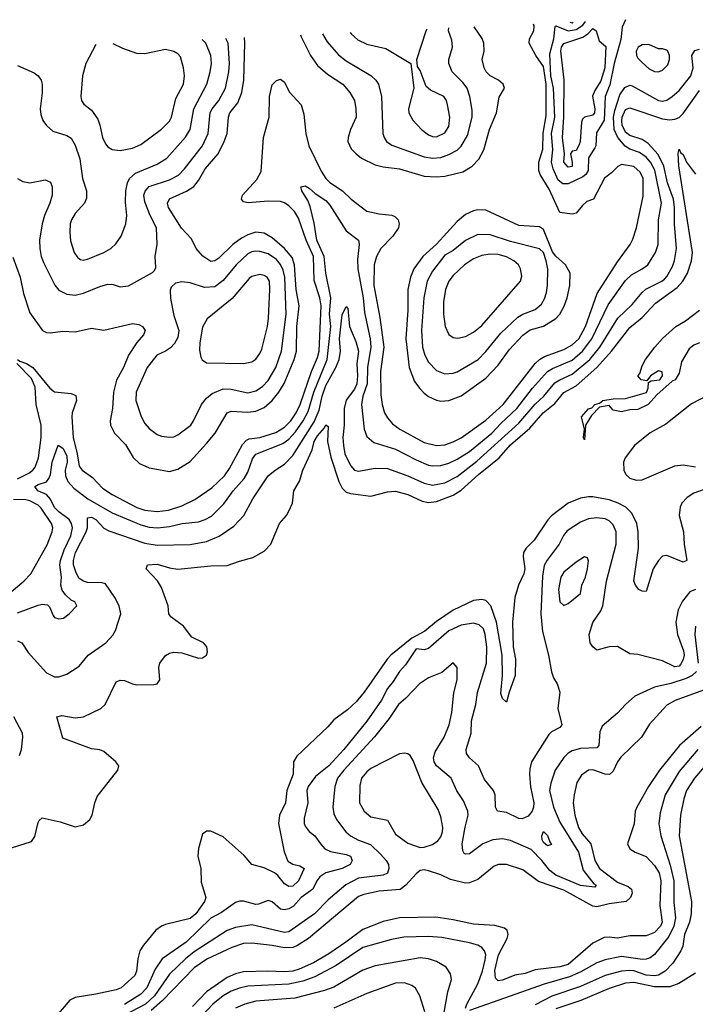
# Model space of a CAD drawing. Header units: inches. Extents: x 1834610 to 2027685, y 642842 to 774116.
# Tile 582 of 632: x 1982480 to 1985769, y 763869 to 768664. Entities that reach past the tile are written whole.
import ezdxf

# ---------------------------------------------------------------- set-up
doc = ezdxf.new("R2010")
doc.units = ezdxf.units.IN
doc.header["$MEASUREMENT"] = 0
doc.layers.add('B9786', color=7, linetype='Continuous')

msp = doc.modelspace()

# ---------------------------------------------------------------- linework, layer by layer
at = {"layer": 'B9786', "color": 5}
for points, elevation in [([(1985428.8, 768663.9), (1985412.6, 768627.4), (1985407.5, 768567.5), (1985374.5, 768450), (1985353.7, 768346.3), (1985330.9, 768290), (1985324.9, 768175.1), (1985287.5, 768112.5), (1985285.1, 768050), (1985280.7, 768039.3), (1985248.6, 767991.4), (1985247.6, 767930), (1985236.5, 767910), (1985221.7, 767898.3), (1985150, 767864)], 360), ([(1982469.3, 767010), (1982481.2, 767001.2), (1982513.7, 766990), (1982544.6, 766970), (1982626.3, 766870), (1982650, 766851.3), (1982730, 766843.2), (1982753.8, 766833.8), (1982756.6, 766810), (1982736.1, 766750), (1982734, 766730), (1982739.9, 766630), (1982760.6, 766550), (1982770.1, 766490.1), (1982783.9, 766470), (1982835.3, 766435.3), (1982883.4, 766383.4), (1982930, 766351.1), (1983050, 766289.2), (1983090, 766275.7), (1983150, 766269.7), (1983203.9, 766276.1), (1983270, 766296.5), (1983333.2, 766326.8), (1983416, 766384), (1983476.7, 766443.3), (1983501.2, 766478.8), (1983565.2, 766594.8), (1983583.7, 766616.3), (1983597.7, 766622.3), (1983650, 766629.4), (1983726.4, 766653.6), (1983770, 766679.5), (1983799.4, 766710), (1983826.9, 766750), (1983845.6, 766790), (1983900, 766950), (1983930, 767019.1), (1983937.5, 767050), (1983948.5, 767270), (1983941.7, 767310), (1983913.9, 767393.9), (1983909.7, 767510), (1983874.9, 767590), (1983837.9, 767697.9), (1983817.7, 767730), (1983790, 767758.2), (1983770, 767772.2), (1983750, 767777.8), (1983690, 767780.6), (1983592.6, 767772.6), (1983570, 767777.6), (1983560.3, 767790), (1983564.7, 767810), (1983634.9, 767885.1), (1983655.6, 767924.4), (1983666.5, 768090), (1983694.5, 768190), (1983695.8, 768290), (1983710, 768346.7), (1983730, 768368.4), (1983750, 768374.4), (1983770, 768359.1), (1983792.2, 768312.2), (1983850.2, 768250), (1983863.3, 768203.3), (1983872.8, 768110), (1983888.4, 768050), (1983947.1, 767927.1), (1983970.4, 767890.4), (1983990, 767871.8), (1984052, 767830), (1984094, 767790), (1984170, 767732), (1984230, 767718), (1984292.2, 767712.2), (1984306.2, 767706.2), (1984322.4, 767690), (1984327.6, 767670), (1984324.2, 767650), (1984296.3, 767610), (1984237.9, 767550), (1984216.6, 767510), (1984206.5, 767470), (1984204.5, 767370), (1984233.9, 767213.9), (1984252.6, 767070), (1984236.5, 766950), (1984237.9, 766837.9), (1984244.5, 766790), (1984256.8, 766750), (1984270, 766724.5), (1984295.6, 766695.6), (1984330.2, 766670), (1984450, 766604.6), (1984510, 766591.2), (1984550, 766594.4), (1984590, 766607.5), (1984630, 766627.5), (1984750, 766713.1), (1984833.2, 766790), (1984989.5, 766990), (1985010.7, 767009.3), (1985035.4, 767024.6), (1985130, 767057.9), (1985170, 767080.7), (1985202.1, 767110), (1985234.1, 767170), (1985291.6, 767330), (1985390, 767484.8), (1985453, 767570), (1985465.5, 767594.5), (1985482.7, 767650), (1985515.2, 767804.8), (1985515, 767890), (1985501.5, 767921.5), (1985470, 767948.6), (1985410, 767958.7), (1985391.5, 767948.5), (1985361.6, 767918.4), (1985327.4, 767892.6), (1985273.4, 767790), (1985242, 767778), (1985220.1, 767759.9), (1985190, 767722), (1985170, 767717), (1985110, 767725.4), (1985058.1, 767838.1), (1985013.6, 767910), (1985008.3, 767930), (1985007.8, 767970), (1985027.3, 768032.7), (1985029.3, 768110.7), (1985043.7, 768196.3), (1985042.9, 768350), (1985030, 768435.5), (1984992.6, 768490), (1984960.2, 768550), (1984962.1, 768570), (1984983.4, 768610), (1984985.3, 768630), (1984981.6, 768642.9)], 380), ([(1983847, 768589.8), (1983850, 768580.8), (1983896.4, 768490), (1983930, 768441), (1983979.1, 768399.1), (1984053.6, 768350), (1984088, 768310), (1984109.5, 768270), (1984117.3, 768230), (1984118.5, 768190), (1984090.7, 768129.3), (1984078.7, 768090), (1984078.4, 768070), (1984094.6, 768034.6), (1984117.7, 768010), (1984144.7, 767990), (1984210, 767957.1), (1984250, 767947.4), (1984330, 767938.4), (1984450, 767901.9), (1984510, 767898.5), (1984550, 767902.6), (1984637, 767923), (1984682.2, 767950), (1984716, 767984), (1984739.6, 768030), (1984767.7, 768130), (1984800.7, 768210), (1984814.1, 768285.9), (1984839.6, 768330), (1984833.6, 768350), (1984811.3, 768370), (1984770, 768390.7), (1984750.7, 768410), (1984740.6, 768430), (1984732.4, 768470), (1984741.3, 768510), (1984739.9, 768550), (1984731.6, 768571.6), (1984693.4, 768629.4)], 420), ([(1983954, 768594.8), (1983977, 768556.9), (1984033, 768493), (1984070, 768463.2), (1984190, 768392.7), (1984214, 768370), (1984226.8, 768350), (1984242.1, 768290), (1984248.5, 768110), (1984253.8, 768090), (1984265.8, 768070), (1984292.4, 768052.4), (1984450, 767995.8), (1984490, 767988.8), (1984530, 767993.6), (1984570, 768006.7), (1984610, 768029), (1984630, 768048.2), (1984660.1, 768099.9), (1984683.2, 768190), (1984682.8, 768222.8), (1984671.2, 768290), (1984657.9, 768330), (1984638.1, 768358.1), (1984585.4, 768410), (1984568.7, 768450), (1984568.6, 768470), (1984586.9, 768530), (1984583.5, 768563.5), (1984567.4, 768610), (1984569.1, 768623.6)], 440), ([(1984089.5, 768601.1), (1984094.5, 768594.5), (1984125.6, 768565.6), (1984170, 768545), (1984263.3, 768523.2), (1984384, 768450), (1984399, 768330), (1984372.5, 768230), (1984375.2, 768210), (1984394.2, 768174.2), (1984436.9, 768130), (1984470, 768103.5), (1984490, 768095.2), (1984510, 768093.7), (1984550, 768112.4), (1984570, 768144.4), (1984574.4, 768190), (1984563, 768250), (1984557.5, 768270), (1984545.1, 768290), (1984480.5, 768320.5), (1984458.9, 768338.9), (1984430, 768417.2), (1984416.6, 768436.6), (1984413.3, 768470), (1984458.8, 768610), (1984463.2, 768618.7)], 460), ([(1985150, 767864), (1985125.1, 767865.1), (1985102.1, 767882.1), (1985077.3, 767937.3), (1985069.5, 767970), (1985075.7, 768030), (1985069.6, 768110), (1985084.9, 768190), (1985078.4, 768330), (1985066.2, 768390), (1985061.8, 768498.2), (1985080.2, 768570), (1985086.8, 768630), (1985090, 768634), (1985150, 768610.4), (1985190, 768615.6), (1985222.1, 768637.9), (1985234.6, 768654.8)], 360), ([(1985159.2, 768651.3), (1985170, 768649.1), (1985173.9, 768652)], 380), ([(1982447.2, 767507.2), (1982483, 767410), (1982498.2, 767330), (1982530, 767236.3), (1982591.2, 767151.2), (1982610, 767140.9), (1982630, 767138.3), (1982690, 767146.5), (1982750, 767144.2), (1982830, 767161.2), (1982890, 767151.8), (1983030, 767184.3), (1983059.7, 767179.7), (1983078.4, 767170), (1983090.3, 767150), (1983082.6, 767130), (1983050, 767092.6), (1983009.2, 767030.8), (1982985.8, 766970), (1982950.8, 766909.2), (1982937.6, 766850), (1982931.8, 766770), (1982919.8, 766710), (1982922.1, 766690), (1982941, 766650), (1982996, 766596), (1983032.4, 766532.4), (1983063, 766503), (1983110, 766481.2), (1983210, 766463.6), (1983250, 766475), (1983310, 766513), (1983390, 766599.8), (1983431.5, 766650), (1983490.7, 766749.3), (1983510, 766757.8), (1983590, 766752.5), (1983630, 766758.2), (1983670, 766776.1), (1983710, 766810.1), (1983742.1, 766850), (1983768.1, 766891.9), (1983816.1, 767010), (1983827.6, 767050), (1983828.8, 767170), (1983841.3, 767270), (1983825.5, 767350), (1983817.6, 767470), (1983806, 767506), (1983770, 767549.5), (1983710, 767602.1), (1983670, 767624.5), (1983630, 767629.1), (1983590, 767617), (1983560.1, 767599.9), (1983517.9, 767570), (1983450, 767503.2), (1983430, 767489.1), (1983410, 767486.5), (1983372, 767512), (1983339, 767550), (1983316.5, 767596.5), (1983268.1, 767648.1), (1983205.2, 767750), (1983200.2, 767770), (1983210, 767791.8), (1983291.7, 767828.3), (1983327.7, 767852.3), (1983350, 767880.2), (1983382.9, 767937.1), (1983446, 768010), (1983476.1, 768070), (1983489.9, 768110), (1983496.2, 768190), (1983503.2, 768210), (1983541.4, 768258.6), (1983561.3, 768310), (1983571.8, 768370), (1983576.3, 768550), (1983573.8, 768577)], 420), ([(1982470, 768441.5), (1982550, 768404.7), (1982570.1, 768390.1), (1982584.4, 768370), (1982590.2, 768350), (1982590, 768308), (1982580.2, 768230), (1982582.3, 768202.3), (1982593.4, 768173.4), (1982610, 768148.7), (1982641.1, 768121.1), (1982710, 768099.7), (1982730, 768086.7), (1982750, 768053.7), (1982773.4, 767986.6), (1982786.6, 767890), (1982805.2, 767830), (1982805.8, 767794.2), (1982795.5, 767770), (1982750, 767719.8), (1982732.6, 767690), (1982726.4, 767670), (1982723.5, 767630), (1982727.7, 767587.7), (1982745, 767530), (1982763.7, 767503.7), (1982776.5, 767496.5), (1982790, 767493.4), (1982810, 767498.4), (1982890, 767531), (1982924.4, 767550), (1982948.2, 767571.8), (1982973.6, 767610), (1982997.6, 767670), (1983002, 767710), (1982995.5, 767775.5), (1982996.9, 767830), (1983005.2, 767870), (1983014.2, 767890), (1983043.2, 767916.8), (1983150, 767959.8), (1983196.5, 767990), (1983287.5, 768092.5), (1983309.9, 768130), (1983327.5, 768230), (1983390.4, 768350), (1983407.8, 768410), (1983413.1, 768450), (1983409.9, 768490), (1983385.7, 768550), (1983367.8, 768567.3)], 460), ([(1982470.2, 767890.2), (1982495.5, 767875.5), (1982530, 767870.2), (1982604.4, 767884.4), (1982630, 767872.4), (1982638.6, 767850), (1982638.9, 767810), (1982627.2, 767770), (1982600.8, 767710), (1982590.1, 767669.9), (1982577.1, 767590), (1982578.2, 767550), (1982585.4, 767510), (1982598, 767478), (1982651.2, 767371.2), (1982670, 767347.5), (1982710, 767326.7), (1982750, 767322.8), (1982790, 767332.1), (1982870, 767364.8), (1982910, 767375.9), (1982934.4, 767374.4), (1982970, 767363.1), (1983010, 767367.6), (1983126.6, 767433.4), (1983136.9, 767443.1), (1983142.4, 767457.6), (1983139.7, 767510), (1983149.8, 767570.2), (1983146.5, 767650), (1983114.8, 767710), (1983090, 767776.9), (1983085.1, 767810), (1983090.7, 767829.3), (1983110, 767851.6), (1983210, 767883.9), (1983253, 767907), (1983282.9, 767937.1), (1983370.4, 768050), (1983397.9, 768110), (1983408, 768212), (1983416.4, 768230), (1983448.9, 768270), (1983481.9, 768330), (1983497.9, 768410), (1983501, 768450), (1983495, 768550), (1983483.9, 768572.8)], 440), ([(1982470, 765775.1), (1982570, 765812.9), (1982590, 765818), (1982615.1, 765815.1), (1982624.4, 765804.4), (1982642.5, 765762.5), (1982650, 765753.4), (1982670, 765746), (1982693.2, 765750), (1982721.2, 765770), (1982759, 765810), (1982748.7, 765830), (1982730, 765837), (1982702.5, 765862.5), (1982686.4, 765886.4), (1982681.1, 765910), (1982683, 765950), (1982676, 766010), (1982678.8, 766030), (1982696.9, 766083.1), (1982729.5, 766150), (1982736.6, 766190), (1982732.2, 766210), (1982720.6, 766230), (1982670, 766267), (1982650, 766288.7), (1982629.5, 766329.5), (1982611.3, 766351.3), (1982568.2, 766370), (1982554.5, 766390), (1982570, 766400.2), (1982610, 766413.9), (1982622, 766430), (1982629.5, 766450), (1982638.8, 766510), (1982667.5, 766592.5), (1982690, 766577.7), (1982710, 766540.3), (1982711.9, 766510), (1982702.1, 766470), (1982702.9, 766442.9), (1982715, 766415), (1982743.3, 766383.3), (1982812.5, 766330), (1982930, 766263), (1983070, 766203.9), (1983110, 766192.8), (1983150.3, 766189.7), (1983210, 766196.6), (1983270.7, 766210.7), (1983350, 766219.3), (1983383.1, 766230), (1983413.4, 766246.6), (1983474, 766306), (1983520.2, 766370), (1983572.6, 766430), (1983590, 766460.2), (1983613.7, 766526.3), (1983630, 766548.6), (1983760.5, 766599.5), (1983790, 766620.7), (1983822.7, 766657.3), (1983861, 766710), (1983884.4, 766755.6), (1983911.9, 766850), (1983976.3, 767010), (1983994.2, 767170), (1983989.1, 767230), (1983994.1, 767310), (1983970, 767429.6), (1983962.7, 767510), (1983926.5, 767590), (1983913.2, 767673.2), (1983893.8, 767753.9), (1983882.8, 767782.8), (1983854.3, 767830), (1983849.6, 767850.3), (1983870, 767854.3), (1983890, 767843.6), (1983918.3, 767818.3), (1983970, 767783), (1983990, 767760.5), (1984070, 767635.9), (1984130.2, 767590), (1984133, 767570), (1984124, 767496), (1984126.2, 767450), (1984151.9, 767310), (1984158.4, 767238.5), (1984186.1, 767110), (1984189.7, 767070), (1984173.9, 766970), (1984172, 766890), (1984150.9, 766830), (1984143.6, 766790), (1984157.5, 766670), (1984170, 766633.7), (1984204.5, 766604.5), (1984310, 766573.3), (1984410, 766520.3), (1984470, 766495.1), (1984490, 766491.1), (1984530, 766492.4), (1984570, 766504.4), (1984610, 766523.6), (1984670, 766561.8), (1984779.3, 766650), (1984822.5, 766697.5), (1984900.9, 766770), (1984976, 766870), (1985049, 766951), (1985074, 766966), (1985170, 767005.6), (1985220.1, 767050), (1985265.5, 767110), (1985345.3, 767274.7), (1985430, 767394.2), (1985457.9, 767422.1), (1985510.8, 767450), (1985538.2, 767470), (1985575.9, 767530), (1985588.7, 767570), (1985590.3, 767689.7), (1985604.5, 767770), (1985571.5, 767931.5), (1985551.8, 767970), (1985530, 767994.5), (1985497, 768017), (1985450, 768033.9), (1985428, 768048), (1985392.5, 768090), (1985373.5, 768130), (1985371.2, 768190), (1985377.8, 768222.2), (1985401.8, 768298.2), (1985426.5, 768333.5), (1985450, 768344.7), (1985461.4, 768341.4), (1985590, 768270.1), (1985610, 768266.6), (1985630, 768272.5), (1985657, 768290), (1985690, 768319.8), (1985746.8, 768390), (1985759.3, 768430), (1985753, 768490), (1985766.9, 768513.1), (1985790, 768519.6)], 360), ([(1982850.4, 768543.1), (1982850, 768542.7), (1982801.6, 768450), (1982785.8, 768390), (1982777.8, 768290), (1982781.7, 768270), (1982792.3, 768252.3), (1982830, 768222.6), (1982860.3, 768180.3), (1982870.8, 768150.8), (1982882.6, 768090), (1982898.6, 768058.6), (1982910, 768044.6), (1982930, 768031.5), (1982970, 768027.2), (1983030, 768038.2), (1983070, 768055.9), (1983170, 768130.2), (1983209, 768170), (1983219.5, 768190), (1983239.5, 768280.5), (1983276.8, 768350), (1983282.9, 768390), (1983278.2, 768430), (1983262.6, 768482.6), (1983250, 768497.3), (1983229.8, 768509.8), (1983190, 768518.6), (1983090, 768497.2), (1983050, 768498.8), (1982982.9, 768522.9), (1982934.9, 768547)], 480), ([(1982470, 765639.6), (1982490, 765630.3), (1982522, 765582), (1982610, 765482.7), (1982650, 765463.2), (1982670, 765463.6), (1982710, 765476.5), (1982770, 765516), (1982813, 765570), (1982899.7, 765630), (1982933.9, 765666.1), (1982947.1, 765690), (1982972.6, 765770), (1982964.2, 765810), (1982944, 765850), (1982897.4, 765917.4), (1982882.3, 765922.3), (1982810, 765923.7), (1982790, 765930.2), (1982770, 765943.6), (1982754.8, 765970), (1982742.2, 766010), (1982741.4, 766030), (1982751.7, 766070), (1982804.5, 766170), (1982809.9, 766190), (1982810, 766238), (1982830, 766240.7), (1982850, 766230.5), (1982890, 766188.4), (1982914.7, 766174.7), (1983090, 766114.2), (1983150, 766104.9), (1983310, 766108.6), (1983390, 766123.1), (1983451.6, 766148.4), (1983521.9, 766198.1), (1983571.9, 766250), (1983615, 766330), (1983690, 766442.6), (1983723.5, 766470), (1983770, 766498.9), (1983810, 766542), (1983914.4, 766705.6), (1983937.7, 766762.3), (1983952, 766830), (1983970, 766882.5), (1984019.9, 766970), (1984036.1, 767010), (1984042.5, 767050), (1984036.4, 767110), (1984047.9, 767212.1), (1984050, 767227.3), (1984070, 767267.3), (1984078, 767258), (1984085.4, 767170), (1984116.3, 767096.3), (1984129.1, 767050), (1984120.9, 766990), (1984125.1, 766930), (1984121.5, 766890), (1984110, 766865.5), (1984069.6, 766810.4), (1984060.2, 766770), (1984059.7, 766690), (1984053.2, 766630), (1984056, 766590), (1984062.9, 766550), (1984090, 766493.2), (1984110, 766470.9), (1984130, 766465.3), (1984210, 766480.4), (1984270, 766477.8), (1984370, 766443), (1984450, 766407.4), (1984490, 766397.6), (1984550, 766408.9), (1984610, 766440.1), (1984706.1, 766513.9), (1984910, 766699.3), (1984990, 766792.5), (1985032.6, 766830), (1985085.1, 766894.9), (1985109.3, 766910.7), (1985170, 766938.5), (1985256.4, 767010), (1985304.6, 767070), (1985391.5, 767210), (1985462.3, 767277.7), (1985510, 767336), (1985529, 767351), (1985605.7, 767390), (1985618.8, 767401.2), (1985630, 767412.6), (1985657.9, 767462.1), (1985668.8, 767491.2), (1985677.5, 767550), (1985667.9, 767668), (1985668.5, 767750), (1985662.5, 767790), (1985633.5, 767870), (1985616.9, 767950), (1985588, 768008), (1985540.5, 768060.5), (1985510, 768080.3), (1985450, 768100.1), (1985430, 768116.4), (1985414, 768150), (1985411.5, 768170), (1985413.5, 768190), (1985430, 768227), (1985450, 768235.4), (1985610, 768181.2), (1985643.6, 768176.4), (1985670, 768179), (1985690, 768188.2), (1985710, 768207), (1985790, 768318.4)], 340), ([(1982410, 764621.1), (1982537.7, 764662.3), (1982554.1, 764685.9), (1982570, 764754), (1982575, 764764.9), (1982590, 764777.4), (1982677.8, 764757.8), (1982750, 764733.4), (1982790, 764743.7), (1982821.3, 764770), (1982832.4, 764790), (1982845.3, 764850), (1982858, 764882), (1982957.2, 765010), (1982962, 765030), (1982947.8, 765050), (1982890, 765100.2), (1982870, 765109.1), (1982830, 765114.1), (1982690, 765164.8), (1982660.9, 765270), (1982684.5, 765275.5), (1982750, 765264.6), (1982790, 765268.8), (1982874.5, 765310), (1982896.9, 765330), (1982950, 765439.6), (1982970, 765448.2), (1982990, 765446.4), (1983030, 765429.1), (1983050, 765425.3), (1983133.4, 765426.6), (1983149.5, 765430.5), (1983162, 765450), (1983158.3, 765510), (1983162.6, 765530), (1983190, 765568.2), (1983210, 765579.5), (1983230, 765584.9), (1983270, 765581.3), (1983350, 765554.3), (1983370, 765556.9), (1983390, 765568.9), (1983394.7, 765585.3), (1983391.9, 765610), (1983374.7, 765630), (1983317.4, 765657.4), (1983277.4, 765710), (1983215.8, 765755.8), (1983206.6, 765770), (1983203.7, 765810), (1983170, 765899.6), (1983151.8, 765931.8), (1983095.6, 765990), (1983102.7, 766010), (1983150, 766013.4), (1983210, 765994.3), (1983250, 765988.2), (1983410, 766004.4), (1983490, 766006.5), (1983550, 766028), (1983615.4, 766044.6), (1983670, 766075.3), (1983702.6, 766110), (1983744.4, 766210), (1983778.5, 766250), (1983790, 766270.4), (1983808.9, 766310), (1983814.4, 766370), (1983842.8, 766417.2), (1983859, 766470), (1983903.4, 766570), (1983914.5, 766610), (1983930, 766638.2), (1983964.2, 766675.8), (1983970.3, 766690.3), (1983982.5, 766682.5), (1983979.2, 766610), (1983994.3, 766534.3), (1984034.5, 766414.5), (1984050, 766382), (1984070, 766363), (1984090, 766356.4), (1984190, 766343.2), (1984270, 766364.8), (1984310, 766367.5), (1984370, 766351.6), (1984440.1, 766320.1), (1984470, 766312.5), (1984510, 766317), (1984590, 766349.4), (1984630, 766372.4), (1984714.5, 766450), (1984813.8, 766530), (1984870, 766593.3), (1984964.5, 766675.5), (1985028.7, 766750), (1985085, 766795), (1985130, 766849.2), (1985190, 766881.2), (1985289.8, 766970.2), (1985361.9, 767050), (1985450, 767164.5), (1985510, 767213.1), (1985576.3, 767283.7), (1985680.3, 767359.7), (1985708, 767390), (1985731.2, 767430), (1985751.1, 767490), (1985755.4, 767530), (1985688.5, 767951.5), (1985685.4, 768014.6), (1985690, 768034), (1985697.1, 768017.1), (1985710, 768007.3), (1985726.3, 767970), (1985770, 767911.6)], 320), ([(1985790, 767089.8), (1985761.7, 767078.3), (1985739.4, 767060.6), (1985701.4, 766998.6), (1985690, 766943), (1985670.7, 766910), (1985656.5, 766903.5), (1985582.3, 766837.7), (1985539.6, 766790), (1985490, 766766), (1985450, 766764.5), (1985410, 766754.7), (1985370, 766762.9), (1985350, 766785.1), (1985302.3, 766777.7), (1985263.6, 766736.4), (1985234.8, 766690), (1985230, 766618), (1985225.2, 766630), (1985229.3, 766670), (1985215.1, 766730), (1985250, 766768.4), (1985265.6, 766774.4), (1985280.5, 766790), (1985303.5, 766796.5), (1985319.3, 766810), (1985370, 766817.4), (1985430, 766819.5), (1985532, 766848), (1985539.6, 766870), (1985542, 766898), (1985554, 766906), (1985597.2, 766910), (1985609, 766930), (1985608.4, 766948.4), (1985590, 766954), (1985552, 766930), (1985534, 766906), (1985506, 766910), (1985489.3, 766930), (1985499.3, 766940.7), (1985510, 766978), (1985526.9, 767010), (1985571.5, 767070), (1985610, 767111.2), (1985674.7, 767170), (1985722.1, 767197.9), (1985790, 767250.1)], 280), ([(1982470, 766427.5), (1982523.8, 766456.2), (1982543.9, 766470), (1982555.4, 766484.6), (1982572, 766530), (1982585.3, 766630), (1982585, 766690), (1982559.5, 766790), (1982554.8, 766874.8), (1982537.3, 766917.3), (1982465.4, 766990)], 380), ([(1985870, 766855.3), (1985750, 766793.8), (1985625.3, 766694.7), (1985550, 766652.8), (1985473.6, 766590), (1985428.4, 766530), (1985419.8, 766510), (1985421.1, 766470), (1985430.9, 766450), (1985450, 766431.6), (1985481.8, 766421.8), (1985510, 766423.6), (1985670, 766491.9), (1985710, 766495.8), (1985770, 766485.8)], 320), ([(1985835.9, 766384.1), (1985761.6, 766358.4), (1985730, 766337.6), (1985704.4, 766310), (1985695.3, 766290), (1985690.3, 766249.7), (1985711.8, 766170), (1985715.1, 766110), (1985728.2, 766030), (1985710, 766022.2), (1985630, 766054.4), (1985610, 766051.9), (1985589.5, 766030.5), (1985563.8, 765990), (1985530, 765879.5), (1985510, 765881.3), (1985495.1, 765890), (1985478, 765910), (1985470.8, 765930.8), (1985492.7, 766090), (1985491.2, 766170), (1985484.5, 766210), (1985460.9, 766260.9), (1985430.4, 766290.4), (1985394, 766310), (1985350, 766326.1), (1985270, 766339.9), (1985250, 766340.9), (1985210, 766333.8), (1985150, 766309.5), (1985070, 766248.1), (1985051.1, 766228.9), (1984984.8, 766130), (1984946.3, 766090), (1984933.2, 766070), (1984930.7, 766050), (1984939.4, 765990), (1984934.3, 765965.7), (1984908.2, 765910), (1984891, 765851), (1984878.9, 765730), (1984882.8, 765610), (1984893.4, 765550), (1984892.5, 765470), (1984862.4, 765390), (1984850, 765341.2), (1984830, 765358), (1984823.3, 765383.3), (1984830.6, 765470), (1984828.8, 765570), (1984801.1, 765730), (1984773.6, 765810), (1984750, 765835), (1984730, 765841.3), (1984690, 765836.4), (1984590, 765788.5), (1984510, 765733.4), (1984453.2, 765686.8), (1984390, 765652.8), (1984287.6, 765570), (1984268.8, 765550), (1984157.8, 765390), (1984117.8, 765342.2), (1984075.9, 765304.1), (1984010, 765255), (1983980.1, 765219.9), (1983830, 765078.4), (1983813.8, 765050), (1983810.8, 764990), (1983780.9, 764910), (1983773.7, 764850), (1983744.4, 764790), (1983740.7, 764750), (1983767.5, 764612.5), (1983786.3, 764566.3), (1983810, 764552), (1983844.3, 764544.3), (1983864.4, 764530), (1983837.4, 764470), (1983810, 764445.4), (1983790, 764443.2), (1983770, 764456.6), (1983737.1, 764497.1), (1983720.3, 764510), (1983670, 764534.3), (1983610.4, 764550.4), (1983573.3, 764593.3), (1983470, 764685.4), (1983410, 764712.1), (1983390, 764713.1), (1983370, 764697.6), (1983350, 764628.7), (1983347.1, 764590), (1983362.2, 764530), (1983364.2, 764464.2), (1983386.6, 764390), (1983379.3, 764370), (1983337.5, 764310), (1983310, 764287.5), (1983190, 764258), (1983170, 764249.8), (1983142.9, 764230), (1983082.6, 764157.4), (1983065.8, 764130), (1983055, 764090), (1983048.2, 764030), (1983040.2, 764010), (1982973.8, 763950), (1982950, 763940.5), (1982850, 763918.1), (1982750, 763903.1), (1982725, 763890), (1982621.2, 763770)], 320), ([(1982418.9, 765861.1), (1982500.9, 765930), (1982533.7, 765966.3), (1982613.2, 766106.8), (1982638.2, 766170), (1982640.7, 766190), (1982635.5, 766210), (1982585.3, 766285.3), (1982570, 766300.5), (1982530, 766320.9), (1982510, 766325.7), (1982450, 766327.4)], 380), ([(1985770.1, 765889.9), (1985742, 765878), (1985707.1, 765832.9), (1985686.4, 765790), (1985675.2, 765730), (1985683.3, 765670), (1985712.4, 765590), (1985714.8, 765570), (1985710, 765547.9), (1985696.7, 765523.3), (1985690, 765516.4), (1985670, 765512.3), (1985610, 765541.6), (1985490, 765573.3), (1985450, 765576.4), (1985390, 765611.1), (1985349.2, 765610.8), (1985290, 765594), (1985270, 765609.5), (1985258, 765630), (1985252.6, 765670), (1985270.7, 765729.3), (1985310, 765786), (1985319.7, 765810), (1985336.4, 765930), (1985384.2, 766110), (1985383.6, 766170), (1985370, 766204.4), (1985350, 766223.5), (1985330, 766232.7), (1985290, 766237.9), (1985250, 766233), (1985210, 766217.8), (1985145.8, 766174.2), (1985127.3, 766152.7), (1985106, 766110), (1985047.8, 766032.2), (1985034.2, 766005.8), (1985026, 765954), (1985017.9, 765770), (1985024.6, 765684.6), (1985054.2, 765570), (1985068.4, 765488.4), (1985078.7, 765458.7), (1985097.6, 765430), (1985110.3, 765390), (1985099.6, 765310), (1985119.6, 765230), (1985110, 765216.9), (1985070, 765195.4), (1985056.6, 765183.4), (1984971.6, 765050), (1984963.5, 765016.5), (1984962.5, 764990), (1984967.6, 764927.6), (1984983, 764850), (1984981.8, 764830), (1984974.4, 764810), (1984955.1, 764784.9), (1984927.2, 764772.8), (1984910, 764774.6), (1984850, 764803.2), (1984805.6, 764810), (1984796.8, 764830), (1984794.6, 764890), (1984786.2, 764910), (1984743.6, 764963.6), (1984713.6, 765030), (1984670.8, 765070), (1984656.1, 765090), (1984653.6, 765110), (1984677.5, 765190), (1984680.2, 765250), (1984701.1, 765330), (1984708.5, 765388.5), (1984753.4, 765530), (1984754.4, 765610), (1984746.2, 765670), (1984737.4, 765697.4), (1984717.7, 765717.7), (1984690, 765726.1), (1984630, 765716), (1984570, 765688.4), (1984470, 765601.5), (1984450, 765596.1), (1984410, 765600.4), (1984358.2, 765521.8), (1984328.8, 765490), (1984298.5, 765441.5), (1984270, 765406.8), (1984241.1, 765350), (1984170, 765248.2), (1984058, 765110), (1983985, 765030), (1983920.6, 764979.4), (1983884, 764930), (1983878.6, 764910), (1983882.7, 764850), (1983864.6, 764775.4), (1983864.5, 764750), (1983870, 764736.5), (1983890, 764711.2), (1983917.2, 764690), (1983944.2, 764650), (1983966.3, 764626.3), (1983993.3, 764613.3), (1984070, 764599.3), (1984091.2, 764590), (1984099.2, 764570), (1984088.3, 764550), (1984050, 764531.4), (1983970.1, 764510), (1983940.9, 764490), (1983926, 764470), (1983906.8, 764430), (1983850.1, 764389.9), (1983812.5, 764347.5), (1983790, 764335), (1983770, 764329.9), (1983750, 764332.4), (1983710, 764368.9), (1983690, 764374.4), (1983643.1, 764356.9), (1983630, 764356.1), (1983570, 764371.9), (1983550, 764371.3), (1983530, 764364.5), (1983463.2, 764316.8), (1983410, 764288.7), (1983290, 764171.6), (1983173.2, 764090), (1983139.3, 764040.7), (1983099.6, 763950), (1983070, 763918.5), (1982990, 763868)], 340), ([(1985770.9, 765710), (1985766.5, 765670), (1985783.7, 765530)], 360), ([(1985775.1, 765490), (1985753.7, 765470), (1985724.7, 765455.3), (1985650, 765431.4), (1985570, 765413.4), (1985474.3, 765370), (1985428.9, 765330), (1985390, 765286.3), (1985315.9, 765224.1), (1985304.4, 765195.6), (1985299, 765130), (1985290, 765118.2), (1985210, 765114.9), (1985170, 765104.4), (1985150, 765091.9), (1985130, 765071.4), (1985087.8, 765010), (1985065.4, 764945.4), (1985059.5, 764910), (1985079.4, 764830), (1985110, 764756.8), (1985200.4, 764610), (1985222.9, 764522.9), (1985276.1, 764456.1), (1985287.2, 764450), (1985279.5, 764440.5), (1985210, 764447.9), (1985090, 764497.6), (1985060.3, 764520.3), (1985022.8, 764570), (1984970, 764622.4), (1984870, 764667.6), (1984830, 764674.9), (1984783.8, 764670), (1984734.7, 764650), (1984670, 764602.4), (1984650, 764600.4), (1984644.2, 764604.2), (1984636.9, 764616.9), (1984633.8, 764650), (1984648.1, 764731.9), (1984664.1, 764790), (1984661.8, 764810), (1984640.5, 764860.5), (1984608.2, 764908.2), (1984580.2, 764970), (1984510, 765031.1), (1984497.9, 765050), (1984494.4, 765070), (1984502.1, 765098), (1984546.1, 765170), (1984570.7, 765230.7), (1984583.5, 765290), (1984593.9, 765386.1), (1984609.7, 765450), (1984609.6, 765509.6), (1984590, 765531.8), (1984535.6, 765484.4), (1984470, 765458.7), (1984426.7, 765430), (1984360.4, 765359.6), (1984325.1, 765330), (1984278.7, 765261.3), (1984207.6, 765172.4), (1984057.8, 765010), (1984027.8, 764970), (1984014.6, 764930), (1984005.4, 764830), (1984010, 764796.3), (1984021.8, 764770), (1984067.8, 764710), (1984090.5, 764690.5), (1984130, 764669.1), (1984187.5, 764647.5), (1984238.4, 764598.4), (1984264.8, 764570), (1984275, 764550), (1984277.9, 764530), (1984271.5, 764508.5), (1984250, 764497.8), (1984130, 764483.1), (1984068.1, 764451.9), (1983982, 764378), (1983915, 764310), (1983790, 764221.7), (1983770, 764219.7), (1983610, 764256.4), (1983530, 764243.4), (1983490, 764228.6), (1983330, 764124.7), (1983287, 764090), (1983210, 764015.7), (1983135.8, 763910), (1983093.1, 763870), (1982990, 763815.8)], 360), ([(1985810, 765399.7), (1985671.7, 765348.3), (1985630, 765325.9), (1985546, 765234), (1985507.3, 765170), (1985407.1, 765072.9), (1985390.1, 765049.9), (1985370, 765005.3), (1985352.2, 764987.8), (1985330, 764989.9), (1985270, 765011.1), (1985250, 765009.8), (1985214.9, 764985.1), (1985192.6, 764950), (1985178.8, 764890), (1985175.4, 764850), (1985182.1, 764790), (1985200.1, 764730), (1985219.3, 764699.3), (1985261.3, 764650), (1985279.6, 764570), (1985302.4, 764530), (1985390, 764463.5), (1985442.5, 764442.5), (1985459.4, 764430), (1985461.4, 764410), (1985453.5, 764390), (1985432.8, 764370), (1985350, 764358.3), (1985290, 764344.5), (1985270, 764348), (1985130, 764424.4), (1985006.6, 764466.6), (1984930, 764524.6), (1984850, 764549.9), (1984810.6, 764549.4), (1984790, 764542), (1984710, 764477), (1984670, 764460.8), (1984650, 764459), (1984577, 764477), (1984530, 764499.1), (1984470, 764518.8), (1984450, 764523.5), (1984430, 764521.1), (1984410, 764505.4), (1984360.2, 764450), (1984331.7, 764428.3), (1984230, 764419.5), (1984155.2, 764404.8), (1984130, 764394.9), (1983886.3, 764190), (1983830, 764153.4), (1983810, 764146.5), (1983770, 764143.9), (1983710, 764156.5), (1983610, 764167.6), (1983570, 764165.2), (1983513.5, 764146.5), (1983391.1, 764088.9), (1983330, 764047.2), (1983173.9, 763886.1), (1983120.5, 763839.5)], 380), ([(1982479.8, 765080.2), (1982489.7, 765110), (1982496, 765170), (1982493.7, 765190), (1982451, 765270)], 340), ([(1985797.7, 765222.3), (1985692.2, 765130), (1985594.7, 765010), (1985541.8, 764930), (1985484.6, 764830), (1985476.6, 764810), (1985471.3, 764748.7), (1985439.3, 764650), (1985450, 764626.3), (1985475.8, 764610), (1985530, 764588.9), (1985570, 764545.1), (1985593.3, 764510), (1985600.8, 764470), (1985597.2, 764350), (1985607.6, 764270), (1985600.3, 764250), (1985570, 764218.9), (1985530, 764202.1), (1985450, 764203.4), (1985390, 764191.1), (1985350, 764196.1), (1985326, 764194), (1985270, 764166.3), (1985150, 764062.7), (1985110, 764051.2), (1984990, 764037.8), (1984940.2, 764019.8), (1984890, 764010.7), (1984830, 763987.1), (1984810, 763984.1), (1984796, 763996), (1984794, 764034), (1984811.2, 764110), (1984853.7, 764190), (1984858.4, 764210), (1984854, 764230), (1984840.5, 764240.5), (1984793.5, 764253.5), (1984690, 764259), (1984590, 764281.2), (1984506.6, 764293.4), (1984330, 764289.9), (1984250, 764273.2), (1984150, 764233.2), (1984068.5, 764171.5), (1983984.6, 764115.4), (1983910, 764071.9), (1983840.2, 764039.8), (1983810, 764031.2), (1983770, 764027.3), (1983688.5, 764031.5), (1983570, 764027.2), (1983530, 764017.3), (1983490, 763999.1), (1983390, 763929.5), (1983321.2, 763858.8)], 420), ([(1985780.9, 765110), (1985690, 765003), (1985622.1, 764890), (1985598.8, 764801.2), (1985592.2, 764747.8), (1985601.5, 764690), (1985646.8, 764546.8), (1985665, 764470), (1985665.2, 764365.2), (1985672.8, 764290), (1985664.8, 764250), (1985640.8, 764199.2), (1985570, 764112.2), (1985550, 764096.3), (1985530, 764088.4), (1985511.9, 764088.1), (1985410, 764101.5), (1985330, 764086.2), (1985290, 764071.3), (1985212.7, 764027.3), (1985156.4, 764003.6), (1985032.9, 763967.1), (1984670, 763838.5)], 440), ([(1985850.1, 765070), (1985765.6, 764970), (1985727, 764910), (1985713.5, 764870), (1985697.6, 764790), (1985691, 764690), (1985751.2, 764370), (1985749.3, 764310), (1985741.7, 764270), (1985717.4, 764210), (1985708, 764152), (1985698.7, 764130), (1985660.1, 764070), (1985622.3, 764030), (1985590, 764012), (1985570, 764007.4), (1985530, 764010.9), (1985470, 764032), (1985450, 764034.6), (1985410, 764030.6), (1985330, 764008.9), (1985210, 763956.4), (1985071.3, 763908.7), (1984990, 763866.8)], 460), ([(1984651.1, 763850), (1984656.3, 763870), (1984710.2, 763969.8), (1984732.5, 764030), (1984745.6, 764085.6), (1984748.9, 764110), (1984742.6, 764130), (1984730, 764146), (1984710, 764157.9), (1984670, 764169.4), (1984535, 764195), (1984470, 764199.1), (1984350, 764196.6), (1984290, 764185.6), (1984150, 764146), (1984020.9, 764059.1), (1983916.8, 764003.2), (1983858.6, 763981.5), (1983790, 763967.9), (1983590, 763958), (1983550, 763948.7), (1983510, 763932.6), (1983470, 763909.9), (1983419.9, 763870), (1983370, 763817.1)], 440), ([(1984528.7, 763730), (1984565.2, 763930), (1984582.5, 763990), (1984578.2, 764018.2), (1984557.2, 764050), (1984510, 764078.2), (1984470.5, 764090.5), (1984430, 764095.6), (1984210, 764056.4), (1984150, 764035.8), (1984010, 763953.3), (1983964.1, 763935.9), (1983820.2, 763899.8), (1983630, 763884.1), (1983576.9, 763870), (1983530, 763849.9)], 460), ([(1985770, 764020.6), (1985689.4, 763970.6), (1985645.8, 763954.2), (1985570, 763954.2), (1985470, 763975.9), (1985430, 763973), (1985350, 763945.8), (1985211.3, 763888.7), (1985090, 763847.2)], 480), ([(1984452.6, 763832.6), (1984428.2, 763910), (1984407.8, 763947.8), (1984390, 763960.3), (1984353.5, 763973.5), (1984310, 763972.2), (1984170, 763921.4), (1984010, 763850.9)], 480)]:
    msp.add_lwpolyline(points, dxfattribs=dict(at, elevation=elevation))
for points, elevation in [([(1985150, 767945.6), (1985129.4, 767970), (1985133.2, 768010), (1985122.5, 768090), (1985129.9, 768189.9), (1985130.6, 768370.6), (1985115, 768510), (1985118.5, 768530), (1985130, 768547.4), (1985221.3, 768578.7), (1985245.3, 768594.7), (1985270, 768621.3), (1985287, 768610), (1985301, 768561), (1985333.1, 768533.1), (1985328.8, 768430), (1985310, 768365.5), (1985280.1, 768319.9), (1985268.3, 768291.7), (1985279.9, 768230), (1985278.2, 768210), (1985270, 768199.2), (1985230.1, 768189.9), (1985220.6, 768179.4), (1985215.2, 768164.8), (1985209.3, 768070.7), (1985204.7, 768055.3), (1985190, 768026.6), (1985170, 768024), (1985162, 768010), (1985170.4, 767970.4), (1985170, 767949.7)], 340), ([(1985542.9, 768542.9), (1985510, 768541.1), (1985490.5, 768529.5), (1985481.1, 768510), (1985483.6, 768490), (1985490, 768476.5), (1985510, 768455.8), (1985544.9, 768424.9), (1985570, 768411), (1985590, 768410.2), (1985610, 768417.8), (1985635.1, 768444.9), (1985644, 768470), (1985643.5, 768490), (1985634, 768514), (1985610, 768522.3), (1985590, 768522.3)], 380), ([(1984710, 767738), (1984690, 767732.8), (1984650, 767715), (1984610, 767681.8), (1984510, 767571), (1984443.3, 767510), (1984399.1, 767450), (1984382.3, 767410), (1984370.4, 767349.5), (1984370.4, 767250), (1984360.6, 767110), (1984375.5, 766970), (1984402.9, 766902.9), (1984427.4, 766867.4), (1984450, 766845), (1984470, 766829.4), (1984510, 766811.4), (1984530, 766807.1), (1984570, 766809), (1984630, 766833), (1984750, 766919), (1984810, 766980.9), (1984863, 767057), (1984930, 767128.2), (1984966.1, 767153.9), (1985030, 767171.4), (1985090, 767209), (1985110, 767230.1), (1985131.5, 767268.5), (1985145.8, 767310), (1985158.7, 767370), (1985160.3, 767430), (1985136.8, 767470), (1985090, 767512.6), (1985074, 767534), (1985030, 767642.6), (1985010, 767655.4), (1984910, 767661.6), (1984750, 767735.8)], 420), ([(1984710, 767617.7), (1984650, 767588.8), (1984590, 767540.7), (1984550, 767516.5), (1984490, 767438.7), (1984464.2, 767390), (1984448, 767310), (1984436.3, 767150), (1984440.8, 767070), (1984453.1, 767030), (1984470, 766996.9), (1984510, 766955.2), (1984550, 766939.8), (1984590, 766942), (1984610, 766949.4), (1984712.2, 767010), (1984750, 767047.8), (1984822.1, 767137.9), (1984904.6, 767215.4), (1984930, 767229.6), (1984990, 767252.1), (1985020.7, 767279.3), (1985035.1, 767304.9), (1985045, 767335), (1985050.3, 767370), (1985051.6, 767448.4), (1985043.9, 767490), (1985030, 767530.5), (1985010, 767548), (1984870, 767584.2), (1984770, 767616.2)], 440), ([(1983630, 767536.1), (1983610, 767533.8), (1983590, 767523.9), (1983533.2, 767470), (1983470, 767393.4), (1983430, 767363.6), (1983379.7, 767359.7), (1983310, 767381.8), (1983270, 767387.6), (1983238.6, 767381.4), (1983218, 767362), (1983213.3, 767346.7), (1983214.3, 767305.7), (1983230, 767224), (1983255.1, 767150), (1983250, 767115.6), (1983233.3, 767086.7), (1983213.7, 767066.3), (1983190.2, 767050), (1983147.2, 767030), (1983100.4, 766970), (1983047.1, 766850), (1983045.3, 766810), (1983071.3, 766731.3), (1983090, 766697.4), (1983110, 766672.8), (1983150, 766644.4), (1983170, 766636.1), (1983210, 766631.3), (1983230, 766633.4), (1983250, 766642.4), (1983312.7, 766690), (1983327, 766710), (1983365.8, 766790), (1983390, 766820.7), (1983416.5, 766843.5), (1983470, 766866.5), (1983510, 766865.1), (1983590, 766847), (1983630, 766856.2), (1983662.2, 766877.8), (1983690, 766907.4), (1983726.7, 766970), (1983754.8, 767050), (1983777.9, 767230), (1983770.5, 767410), (1983763.6, 767443.6), (1983750, 767471.8), (1983730, 767495.7), (1983690, 767523.6), (1983650, 767535.2)], 440), ([(1984770, 767522.8), (1984730, 767515.4), (1984690, 767499), (1984645.8, 767470), (1984590, 767418), (1984568.8, 767390), (1984552.6, 767350), (1984543.8, 767290), (1984543, 767230), (1984551.8, 767170), (1984570, 767130.3), (1984590, 767115.8), (1984613, 767113), (1984650, 767121.5), (1984690, 767142.8), (1984730, 767174.2), (1984918, 767390), (1984924.9, 767415.1), (1984918.9, 767450), (1984908, 767470), (1984886, 767490), (1984850, 767509.3), (1984810, 767520.1)], 460), ([(1983650, 767422.7), (1983610, 767413.6), (1983596.7, 767403.3), (1983513.9, 767306.1), (1983393, 767207), (1983370, 767167.3), (1983356.3, 767090), (1983355.2, 767055.2), (1983361.3, 767021.3), (1983367.9, 767007.9), (1983390, 766993.7), (1983570, 766990.2), (1983610, 766998.5), (1983630, 767011.5), (1983650, 767038.3), (1983659.7, 767060.3), (1983685.9, 767170), (1983691, 767210), (1983698.7, 767350), (1983696.6, 767390), (1983685.1, 767410), (1983670, 767418.8)], 460), ([(1985230, 766047.6), (1985190, 766022.8), (1985130, 765973.7), (1985115, 765950), (1985104.1, 765890), (1985109.6, 765829.6), (1985130, 765812), (1985150, 765821.7), (1985209.8, 765870.2), (1985217.5, 765910), (1985234.3, 765950), (1985244.4, 765990), (1985249.6, 766029.6), (1985243.7, 766043.7)], 360), ([(1984352.9, 765092.9), (1984330, 765089.8), (1984190, 765017.6), (1984170, 765000.9), (1984144.2, 764970), (1984135.4, 764935.4), (1984135.2, 764850), (1984156.5, 764810), (1984190, 764781.6), (1984270, 764765.8), (1984310, 764698.4), (1984370, 764654), (1984430, 764633.1), (1984450, 764634.3), (1984490, 764647.9), (1984515.2, 764664.8), (1984530, 764685.3), (1984538.3, 764710), (1984540.6, 764730), (1984530, 764782), (1984517.5, 764817.5), (1984438, 764950), (1984396, 765056), (1984380.5, 765080.5), (1984370, 765089.7)], 380), ([(1985050, 764641.8), (1985030, 764657.3), (1985023.6, 764670), (1985022.3, 764690), (1985030, 764711.6), (1985050, 764692), (1985060.7, 764660.7), (1985070, 764648)], 340)]:
    msp.add_lwpolyline(points, close=True, dxfattribs=dict(at, elevation=elevation))

doc.saveas('drawing.dxf')
